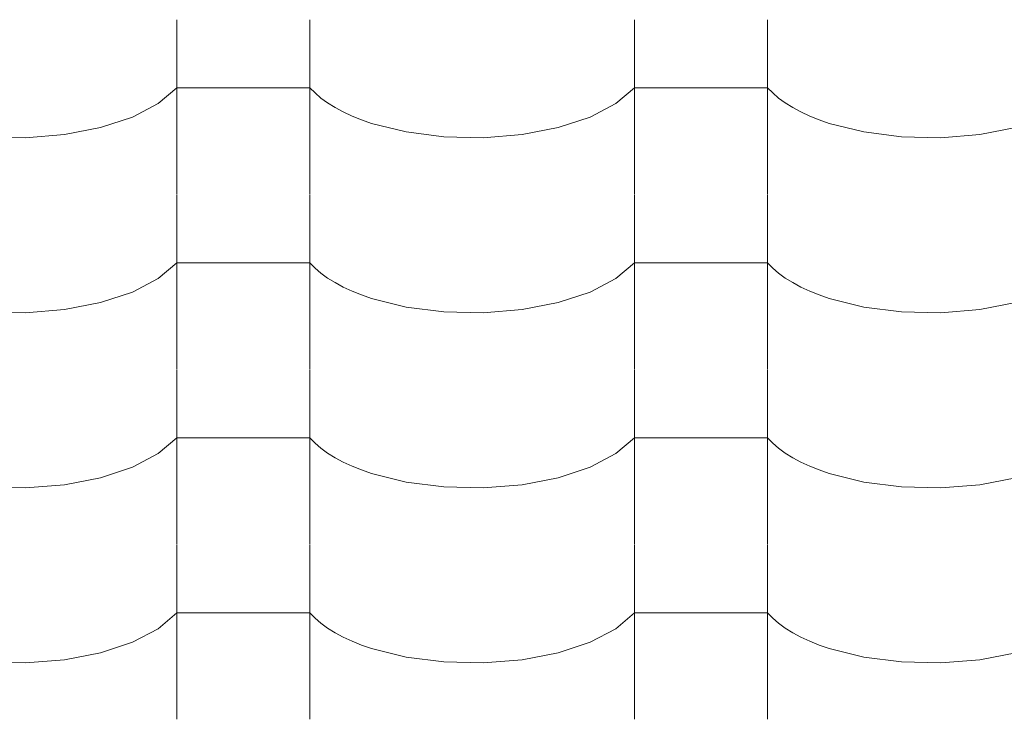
# Model space of a CAD drawing. Header units: millimetres. Extents: x -36478 to 31050, y -14815 to 11827.
# Tile 341 of 656: x -13158 to -12803, y 10428 to 10681. Entities that reach past the tile are written whole.
import ezdxf

# ---------------------------------------------------------------- set-up
doc = ezdxf.new("R2010")
doc.units = ezdxf.units.MM
doc.header["$MEASUREMENT"] = 0
doc.layers.add('Nové_Výplně - Povrchové', color=7, linetype='Continuous')

# ---------------------------------------------------------------- blocks, each defined once
blk = doc.blocks.new('*X13')
at = {"layer": 'Nové_Výplně - Povrchové', "color": 21, "linetype": 'Continuous', "lineweight": 20, "true_color": 0xffaaaa}
for p, q in [((-13101.72, 10680.59), (-13101.72, 10617.71)), ((-13053.69, 10680.59), (-13053.69, 10617.71)), ((-12936.72, 10680.59), (-12936.72, 10617.71)), ((-12888.69, 10680.59), (-12888.69, 10617.71)), ((-13108.39, 10650.37), (-13101.72, 10656.06)), ((-13077.71, 10656.06), (-13101.72, 10656.06)), ((-13053.69, 10656.06), (-13077.71, 10656.06)), ((-13053.69, 10656.06), (-13051.86, 10654.17)), ((-13051.86, 10654.17), (-13049.74, 10652.34)), ((-12943.39, 10650.37), (-12936.72, 10656.06)), ((-12912.71, 10656.06), (-12936.72, 10656.06)), ((-12888.69, 10656.06), (-12912.71, 10656.06)), ((-12888.69, 10656.06), (-12886.86, 10654.17)), ((-12886.86, 10654.17), (-12884.74, 10652.34)), ((-13117.7, 10645.51), (-13108.39, 10650.37)), ((-13049.74, 10652.34), (-13047.34, 10650.58)), ((-13047.34, 10650.58), (-13044.65, 10648.91)), ((-12952.7, 10645.51), (-12943.39, 10650.37)), ((-12884.74, 10652.34), (-12882.34, 10650.58)), ((-12882.34, 10650.58), (-12879.65, 10648.91)), ((-13044.65, 10648.91), (-13041.71, 10647.33)), ((-13041.71, 10647.33), (-13038.53, 10645.85)), ((-12879.65, 10648.91), (-12876.71, 10647.33)), ((-12876.71, 10647.33), (-12873.53, 10645.85)), ((-13129.18, 10641.71), (-13117.7, 10645.51)), ((-13038.53, 10645.85), (-13035.12, 10644.48)), ((-13035.12, 10644.48), (-13031.5, 10643.23)), ((-13031.5, 10643.23), (-13019.05, 10640.13)), ((-12964.18, 10641.71), (-12952.7, 10645.51)), ((-12873.53, 10645.85), (-12870.12, 10644.48)), ((-12870.12, 10644.48), (-12866.5, 10643.23)), ((-12866.5, 10643.23), (-12854.05, 10640.13)), ((-13156.21, 10638.05), (-13142.24, 10639.18)), ((-13142.24, 10639.18), (-13129.18, 10641.71)), ((-13019.05, 10640.13), (-13005.39, 10638.37)), ((-12991.21, 10638.05), (-12977.24, 10639.18)), ((-12977.24, 10639.18), (-12964.18, 10641.71)), ((-12854.05, 10640.13), (-12840.39, 10638.37)), ((-12826.21, 10638.05), (-12812.24, 10639.18)), ((-12812.24, 10639.18), (-12799.18, 10641.71)), ((-13170.39, 10638.37), (-13156.21, 10638.05)), ((-13005.39, 10638.37), (-12991.21, 10638.05)), ((-12840.39, 10638.37), (-12826.21, 10638.05)), ((-13101.72, 10617.49), (-13101.72, 10554.61)), ((-13053.69, 10617.49), (-13053.69, 10554.61)), ((-12936.72, 10617.49), (-12936.72, 10554.61)), ((-12888.69, 10617.49), (-12888.69, 10554.61)), ((-13108.39, 10587.27), (-13101.72, 10592.96)), ((-13077.71, 10592.96), (-13101.72, 10592.96)), ((-13053.69, 10592.96), (-13077.71, 10592.96)), ((-13053.69, 10592.96), (-13051.86, 10591.06)), ((-13051.86, 10591.06), (-13049.74, 10589.23)), ((-12943.39, 10587.27), (-12936.72, 10592.96)), ((-12912.71, 10592.96), (-12936.72, 10592.96)), ((-12888.69, 10592.96), (-12912.71, 10592.96)), ((-12888.69, 10592.96), (-12886.86, 10591.06)), ((-12886.86, 10591.06), (-12884.74, 10589.23)), ((-13117.7, 10582.4), (-13108.39, 10587.27)), ((-13049.74, 10589.23), (-13047.34, 10587.48)), ((-13047.34, 10587.48), (-13044.65, 10585.81)), ((-12952.7, 10582.4), (-12943.39, 10587.27)), ((-12884.74, 10589.23), (-12882.34, 10587.48)), ((-12882.34, 10587.48), (-12879.65, 10585.81)), ((-13129.18, 10578.61), (-13117.7, 10582.4)), ((-13044.65, 10585.81), (-13041.71, 10584.23)), ((-13041.71, 10584.23), (-13038.53, 10582.75)), ((-13038.53, 10582.75), (-13035.12, 10581.38)), ((-12964.18, 10578.61), (-12952.7, 10582.4)), ((-12879.65, 10585.81), (-12876.71, 10584.23)), ((-12876.71, 10584.23), (-12873.53, 10582.75)), ((-12873.53, 10582.75), (-12870.12, 10581.38)), ((-13035.12, 10581.38), (-13031.5, 10580.12)), ((-13031.5, 10580.12), (-13019.05, 10577.02)), ((-12870.12, 10581.38), (-12866.5, 10580.12)), ((-12866.5, 10580.12), (-12854.05, 10577.02)), ((-13170.39, 10575.27), (-13156.21, 10574.95)), ((-13156.21, 10574.95), (-13142.24, 10576.08)), ((-13142.24, 10576.08), (-13129.18, 10578.61)), ((-13019.05, 10577.02), (-13005.39, 10575.27)), ((-13005.39, 10575.27), (-12991.21, 10574.95)), ((-12991.21, 10574.95), (-12977.24, 10576.08)), ((-12977.24, 10576.08), (-12964.18, 10578.61)), ((-12854.05, 10577.02), (-12840.39, 10575.27)), ((-12840.39, 10575.27), (-12826.21, 10574.95)), ((-12826.21, 10574.95), (-12812.24, 10576.08)), ((-12812.24, 10576.08), (-12799.18, 10578.61)), ((-13101.72, 10554.38), (-13101.72, 10491.51)), ((-13053.69, 10554.38), (-13053.69, 10491.51)), ((-12936.72, 10554.38), (-12936.72, 10491.51)), ((-12888.69, 10554.38), (-12888.69, 10491.51)), ((-13108.39, 10524.16), (-13101.72, 10529.85)), ((-13077.71, 10529.85), (-13101.72, 10529.85)), ((-13053.69, 10529.85), (-13077.71, 10529.85)), ((-13053.69, 10529.85), (-13051.86, 10527.96)), ((-12943.39, 10524.16), (-12936.72, 10529.85)), ((-12912.71, 10529.85), (-12936.72, 10529.85)), ((-12888.69, 10529.85), (-12912.71, 10529.85)), ((-12888.69, 10529.85), (-12886.86, 10527.96)), ((-13051.86, 10527.96), (-13049.74, 10526.13)), ((-13049.74, 10526.13), (-13047.34, 10524.37)), ((-12886.86, 10527.96), (-12884.74, 10526.13)), ((-12884.74, 10526.13), (-12882.34, 10524.37)), ((-13117.7, 10519.3), (-13108.39, 10524.16)), ((-13047.34, 10524.37), (-13044.65, 10522.7)), ((-13044.65, 10522.7), (-13041.71, 10521.12)), ((-12952.7, 10519.3), (-12943.39, 10524.16)), ((-12882.34, 10524.37), (-12879.65, 10522.7)), ((-12879.65, 10522.7), (-12876.71, 10521.12)), ((-13129.18, 10515.5), (-13117.7, 10519.3)), ((-13041.71, 10521.12), (-13038.53, 10519.64)), ((-13038.53, 10519.64), (-13035.12, 10518.27)), ((-12964.18, 10515.5), (-12952.7, 10519.3)), ((-12876.71, 10521.12), (-12873.53, 10519.64)), ((-12873.53, 10519.64), (-12870.12, 10518.27)), ((-13142.24, 10512.98), (-13129.18, 10515.5)), ((-13035.12, 10518.27), (-13031.5, 10517.02)), ((-13031.5, 10517.02), (-13019.05, 10513.92)), ((-12977.24, 10512.98), (-12964.18, 10515.5)), ((-12870.12, 10518.27), (-12866.5, 10517.02)), ((-12866.5, 10517.02), (-12854.05, 10513.92)), ((-12812.24, 10512.98), (-12799.18, 10515.5)), ((-13170.39, 10512.16), (-13156.21, 10511.84)), ((-13156.21, 10511.84), (-13142.24, 10512.98)), ((-13019.05, 10513.92), (-13005.39, 10512.16)), ((-13005.39, 10512.16), (-12991.21, 10511.84)), ((-12991.21, 10511.84), (-12977.24, 10512.98)), ((-12854.05, 10513.92), (-12840.39, 10512.16)), ((-12840.39, 10512.16), (-12826.21, 10511.84)), ((-12826.21, 10511.84), (-12812.24, 10512.98)), ((-13101.72, 10491.28), (-13101.72, 10428.4)), ((-13053.69, 10491.28), (-13053.69, 10428.4)), ((-12936.72, 10491.28), (-12936.72, 10428.4)), ((-12888.69, 10491.28), (-12888.69, 10428.4)), ((-13108.39, 10461.06), (-13101.72, 10466.75)), ((-13077.71, 10466.75), (-13101.72, 10466.75)), ((-13053.69, 10466.75), (-13077.71, 10466.75)), ((-13053.69, 10466.75), (-13051.86, 10464.85)), ((-12943.39, 10461.06), (-12936.72, 10466.75)), ((-12912.71, 10466.75), (-12936.72, 10466.75)), ((-12888.69, 10466.75), (-12912.71, 10466.75)), ((-12888.69, 10466.75), (-12886.86, 10464.85)), ((-13051.86, 10464.85), (-13049.74, 10463.02)), ((-13049.74, 10463.02), (-13047.34, 10461.27)), ((-12886.86, 10464.85), (-12884.74, 10463.02)), ((-12884.74, 10463.02), (-12882.34, 10461.27)), ((-13117.7, 10456.19), (-13108.39, 10461.06)), ((-13047.34, 10461.27), (-13044.65, 10459.6)), ((-13044.65, 10459.6), (-13041.71, 10458.02)), ((-12952.7, 10456.19), (-12943.39, 10461.06)), ((-12882.34, 10461.27), (-12879.65, 10459.6)), ((-12879.65, 10459.6), (-12876.71, 10458.02)), ((-13129.18, 10452.4), (-13117.7, 10456.19)), ((-13041.71, 10458.02), (-13038.53, 10456.54)), ((-13038.53, 10456.54), (-13035.12, 10455.17)), ((-13035.12, 10455.17), (-13031.5, 10453.92)), ((-12964.18, 10452.4), (-12952.7, 10456.19)), ((-12876.71, 10458.02), (-12873.53, 10456.54)), ((-12873.53, 10456.54), (-12870.12, 10455.17)), ((-12870.12, 10455.17), (-12866.5, 10453.92)), ((-13142.24, 10449.87), (-13129.18, 10452.4)), ((-13031.5, 10453.92), (-13019.05, 10450.81)), ((-12977.24, 10449.87), (-12964.18, 10452.4)), ((-12866.5, 10453.92), (-12854.05, 10450.81)), ((-12812.24, 10449.87), (-12799.18, 10452.4)), ((-13170.39, 10449.06), (-13156.21, 10448.74)), ((-13156.21, 10448.74), (-13142.24, 10449.87)), ((-13019.05, 10450.81), (-13005.39, 10449.06)), ((-13005.39, 10449.06), (-12991.21, 10448.74)), ((-12991.21, 10448.74), (-12977.24, 10449.87)), ((-12854.05, 10450.81), (-12840.39, 10449.06)), ((-12840.39, 10449.06), (-12826.21, 10448.74)), ((-12826.21, 10448.74), (-12812.24, 10449.87))]:
    blk.add_line(p, q, dxfattribs=at)
blk = doc.blocks.new('výplň_6_1', base_point=(0, 0))
at = {"layer": 'Nové_Výplně - Povrchové', "color": 21, "linetype": 'Continuous', "lineweight": 20, "true_color": 0xffaaaa}
blk.add_blockref('*X13', (0, 0), dxfattribs=at)

msp = doc.modelspace()

# ---------------------------------------------------------------- block references
at = {"layer": 'Nové_Výplně - Povrchové', "color": 21, "linetype": 'Continuous', "lineweight": 20, "true_color": 0xffaaaa}
msp.add_blockref('výplň_6_1', (0, 0), dxfattribs=at)

doc.saveas('drawing.dxf')
